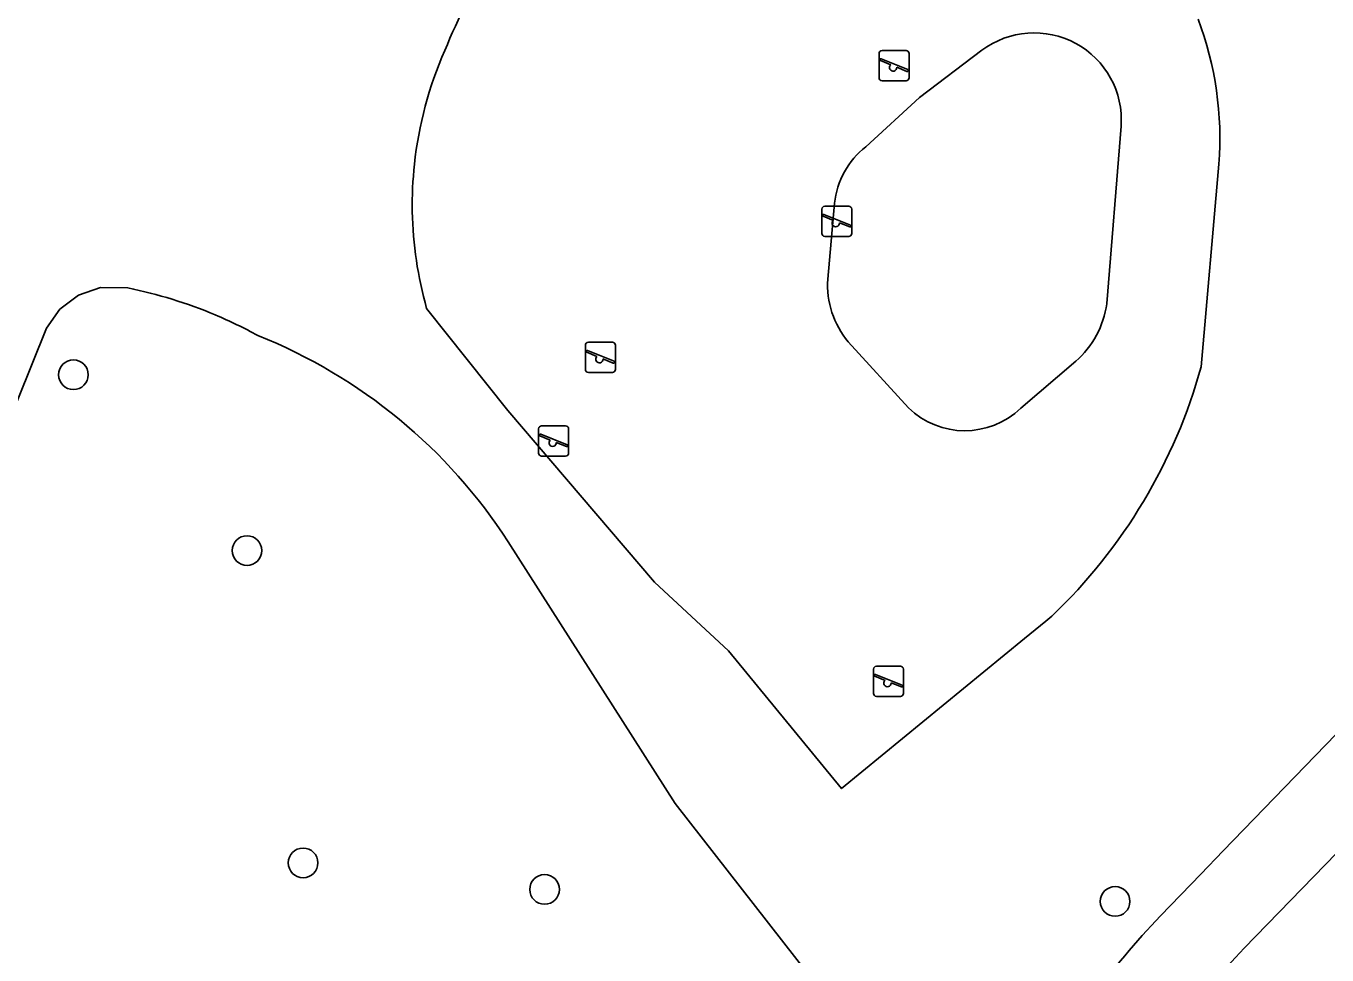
# Model space of a CAD drawing. Extents: x 157793 to 159380, y 380882 to 382313.
# Drawn here: x 159041.31 to 159084.22, y 381594.85 to 381625.51 of the extents above; entities that cross this region are included whole.
import ezdxf

# ---------------------------------------------------------------- set-up
doc = ezdxf.new("R2010")
doc.units = 0
for name, color, linetype in [('IMGEO_Boom', 7, 'Continuous'), ('IMGEO_Fietspad_gesloten', 7, 'Continuous'), ('IMGEO_Groenvoorziening', 7, 'Continuous'), ('IMGEO_Speelvoorziening', 7, 'Continuous'), ('IMGEO_Terreindeel_gesloten', 7, 'Continuous')]:
    doc.layers.add(name, color=color, linetype=linetype)

msp = doc.modelspace()

# ---------------------------------------------------------------- linework, layer by layer
at = {"layer": 'IMGEO_Boom'}
for centre in [(159042.869, 381614.004), (159048.595, 381608.2), (159050.444, 381597.893), (159058.411, 381597.017), (159077.229, 381596.622)]:
    msp.add_circle(centre, 0.489, dxfattribs=at)
at = {"layer": 'IMGEO_Fietspad_gesloten'}
for points in [[(159097.996, 381612.438), (159095.612, 381609.625), (159081.484, 381595.076)], [(159093.308, 381611.213), (159080.798, 381598.286), (159080.057, 381597.521), (159078.723, 381596.142)]]:
    msp.add_lwpolyline(points, dxfattribs=at)
for centre, radius, start, end in [((159103.912, 381572.341), 34.655, 136.6231, 148.2754), ((159114.046, 381564.164), 44.898, 136.4889, 153.3321)]:
    msp.add_arc(centre, radius, start, end, dxfattribs=at)
at = {"layer": 'IMGEO_Groenvoorziening'}
for points in [[(159080.068, 381614.269), (159080.652, 381620.951)], [(159044.667, 381616.868), (159043.766, 381616.88), (159043.038, 381616.631), (159042.423, 381616.17), (159041.98, 381615.542), (159040.083, 381610.828), (159037.492, 381607.945)], [(159054.521, 381616.194), (159057.193, 381612.818), (159062.035, 381607.153), (159064.473, 381604.89), (159068.205, 381600.345), (159074.241, 381605.298), (159074.939, 381605.872), (159075.141, 381606.04)], [(159063.653, 381579.097), (159063.82, 381579.445), (159068.872, 381591.956), (159062.713, 381599.858), (159057.208, 381608.491)]]:
    msp.add_lwpolyline(points, dxfattribs=at)
for centre, radius, start, end in [((159074.536, 381616.804), 20.961, 138.7759, 157.8601), ((159069.528, 381621.802), 11.156, 355.6265, 20.6606), ((159066.667, 381619.608), 12.621, 156.1876, 173.9021), ((159066.493, 381619.62), 12.447, 173.8705, 181.0676), ((159066.677, 381619.626), 12.632, 181.0808, 195.7666), ((159041.636, 381601.95), 15.222, 67.1379, 78.5143), ((159041.591, 381601.874), 15.31, 61.2517, 67.0957), ((159042.41, 381598.954), 17.605, 32.8015, 68.1758), ((159062.709, 381619.073), 18.012, 313.6483, 344.5308)]:
    msp.add_arc(centre, radius, start, end, dxfattribs=at)
at = {"layer": 'IMGEO_Speelvoorziening'}
for p, q in [((159069.543, 381624.704), (159070.333, 381624.704)), ((159070.333, 381624.704), (159069.543, 381624.704)), ((159069.443, 381623.804), (159069.443, 381624.604)), ((159069.443, 381624.604), (159069.443, 381623.804)), ((159069.826, 381624.232), (159069.487, 381624.369)), ((159069.512, 381624.429), (159070.388, 381624.076)), ((159070.433, 381624.604), (159070.433, 381623.804)), ((159070.433, 381623.804), (159070.433, 381624.604)), ((159070.364, 381624.016), (159070.024, 381624.153)), ((159070.333, 381623.704), (159069.543, 381623.704)), ((159069.543, 381623.704), (159070.333, 381623.704)), ((159067.654, 381619.568), (159068.444, 381619.568)), ((159068.444, 381619.568), (159067.654, 381619.568)), ((159067.554, 381618.668), (159067.554, 381619.468)), ((159067.554, 381619.468), (159067.554, 381618.668)), ((159067.937, 381619.096), (159067.598, 381619.233)), ((159067.623, 381619.293), (159068.499, 381618.94)), ((159068.544, 381619.468), (159068.544, 381618.668)), ((159068.544, 381618.668), (159068.544, 381619.468)), ((159068.475, 381618.88), (159068.135, 381619.017)), ((159068.444, 381618.568), (159067.654, 381618.568)), ((159067.654, 381618.568), (159068.444, 381618.568)), ((159059.756, 381614.178), (159059.756, 381614.978)), ((159059.756, 381614.978), (159059.756, 381614.178)), ((159059.856, 381615.078), (159060.646, 381615.078)), ((159060.646, 381615.078), (159059.856, 381615.078)), ((159060.746, 381614.978), (159060.746, 381614.178)), ((159060.746, 381614.178), (159060.746, 381614.978)), ((159060.139, 381614.606), (159059.8, 381614.743)), ((159059.825, 381614.803), (159060.701, 381614.45)), ((159060.677, 381614.39), (159060.337, 381614.527)), ((159060.646, 381614.078), (159059.856, 381614.078)), ((159059.856, 381614.078), (159060.646, 381614.078)), ((159058.314, 381612.318), (159059.104, 381612.318)), ((159059.104, 381612.318), (159058.314, 381612.318)), ((159058.214, 381611.418), (159058.214, 381612.218)), ((159058.214, 381612.218), (159058.214, 381611.418)), ((159058.597, 381611.846), (159058.258, 381611.983)), ((159058.283, 381612.043), (159059.159, 381611.69)), ((159059.204, 381612.218), (159059.204, 381611.418)), ((159059.204, 381611.418), (159059.204, 381612.218)), ((159059.135, 381611.63), (159058.795, 381611.767)), ((159059.104, 381611.318), (159058.314, 381611.318)), ((159058.314, 381611.318), (159059.104, 381611.318)), ((159069.258, 381603.486), (159069.258, 381604.286)), ((159069.258, 381604.286), (159069.258, 381603.486)), ((159069.327, 381604.111), (159070.203, 381603.758)), ((159069.358, 381604.386), (159070.148, 381604.386)), ((159070.148, 381604.386), (159069.358, 381604.386)), ((159070.248, 381604.286), (159070.248, 381603.486)), ((159070.248, 381603.486), (159070.248, 381604.286)), ((159069.641, 381603.914), (159069.302, 381604.051)), ((159070.179, 381603.698), (159069.839, 381603.835)), ((159070.148, 381603.386), (159069.358, 381603.386)), ((159069.358, 381603.386), (159070.148, 381603.386))]:
    msp.add_line(p, q, dxfattribs=at)
for centre, radius, start, end in [((159069.543, 381624.604), 0.1, 90, 180), ((159069.543, 381624.604), 0.1, 90, 180), ((159070.333, 381624.604), 0.1, 0, 90), ((159070.333, 381624.604), 0.1, 360, 90), ((159069.5, 381624.399), 0.0327, 68.078, 248.078), ((159069.905, 381624.142), 0.12, 130.9928, 5.1632), ((159070.376, 381624.046), 0.0327, 248.078, 68.078), ((159069.543, 381623.804), 0.1, 180, 270), ((159069.543, 381623.804), 0.1, 180, 270), ((159070.333, 381623.804), 0.1, 270, 0), ((159070.333, 381623.804), 0.1, 270, 0), ((159067.654, 381619.468), 0.1, 90, 180), ((159067.654, 381619.468), 0.1, 90, 180), ((159068.444, 381619.468), 0.1, 0, 90), ((159068.444, 381619.468), 0.1, 360, 90), ((159067.611, 381619.263), 0.0327, 68.078, 248.078), ((159068.016, 381619.006), 0.12, 130.9928, 5.1632), ((159068.487, 381618.91), 0.0327, 248.078, 68.078), ((159067.654, 381618.668), 0.1, 180, 270), ((159067.654, 381618.668), 0.1, 180, 270), ((159068.444, 381618.668), 0.1, 270, 0), ((159068.444, 381618.668), 0.1, 270, 0), ((159059.856, 381614.978), 0.1, 90, 180), ((159059.856, 381614.978), 0.1, 90, 180), ((159060.646, 381614.978), 0.1, 0, 90), ((159060.646, 381614.978), 0.1, 360, 90), ((159059.813, 381614.773), 0.0327, 68.078, 248.078), ((159060.218, 381614.516), 0.12, 130.9928, 5.1632), ((159060.689, 381614.42), 0.0327, 248.078, 68.078), ((159059.856, 381614.178), 0.1, 180, 270), ((159059.856, 381614.178), 0.1, 180, 270), ((159060.646, 381614.178), 0.1, 270, 0), ((159060.646, 381614.178), 0.1, 270, 0), ((159058.314, 381612.218), 0.1, 90, 180), ((159058.314, 381612.218), 0.1, 90, 180), ((159059.104, 381612.218), 0.1, 0, 90), ((159059.104, 381612.218), 0.1, 360, 90), ((159058.271, 381612.013), 0.0327, 68.078, 248.078), ((159058.676, 381611.756), 0.12, 130.9928, 5.1632), ((159058.314, 381611.418), 0.1, 180, 270), ((159058.314, 381611.418), 0.1, 180, 270), ((159059.104, 381611.418), 0.1, 270, 0), ((159059.104, 381611.418), 0.1, 270, 0), ((159059.147, 381611.66), 0.0327, 248.078, 68.078), ((159069.358, 381604.286), 0.1, 90, 180), ((159069.358, 381604.286), 0.1, 90, 180), ((159069.315, 381604.081), 0.0327, 68.078, 248.078), ((159070.148, 381604.286), 0.1, 0, 90), ((159070.148, 381604.286), 0.1, 360, 90), ((159069.72, 381603.824), 0.12, 130.9928, 5.1632), ((159070.191, 381603.728), 0.0327, 248.078, 68.078), ((159069.358, 381603.486), 0.1, 180, 270), ((159069.358, 381603.486), 0.1, 180, 270), ((159070.148, 381603.486), 0.1, 270, 0), ((159070.148, 381603.486), 0.1, 270, 0)]:
    msp.add_arc(centre, radius, start, end, dxfattribs=at)
at = {"layer": 'IMGEO_Terreindeel_gesloten'}
for points in [[(159072.83, 381624.71), (159070.781, 381623.154), (159069.002, 381621.53)], [(159076.951, 381616.349), (159077.427, 381622.21)], [(159067.974, 381619.661), (159067.749, 381617.161)], [(159068.428, 381615.088), (159070.411, 381612.909)], [(159074.117, 381612.902), (159075.93, 381614.448)]]:
    msp.add_lwpolyline(points, dxfattribs=at)
for centre, radius, start, end in [((159074.558, 381622.411), 2.876, 356.0003, 126.9221), ((159070.744, 381619.354), 2.787, 128.6897, 173.6863), ((159070.677, 381616.972), 2.934, 176.3134, 219.9585), ((159073.938, 381616.742), 3.038, 310.959, 352.5617), ((159072.268, 381614.821), 2.665, 225.8472, 313.9364)]:
    msp.add_arc(centre, radius, start, end, dxfattribs=at)

doc.saveas('drawing.dxf')
